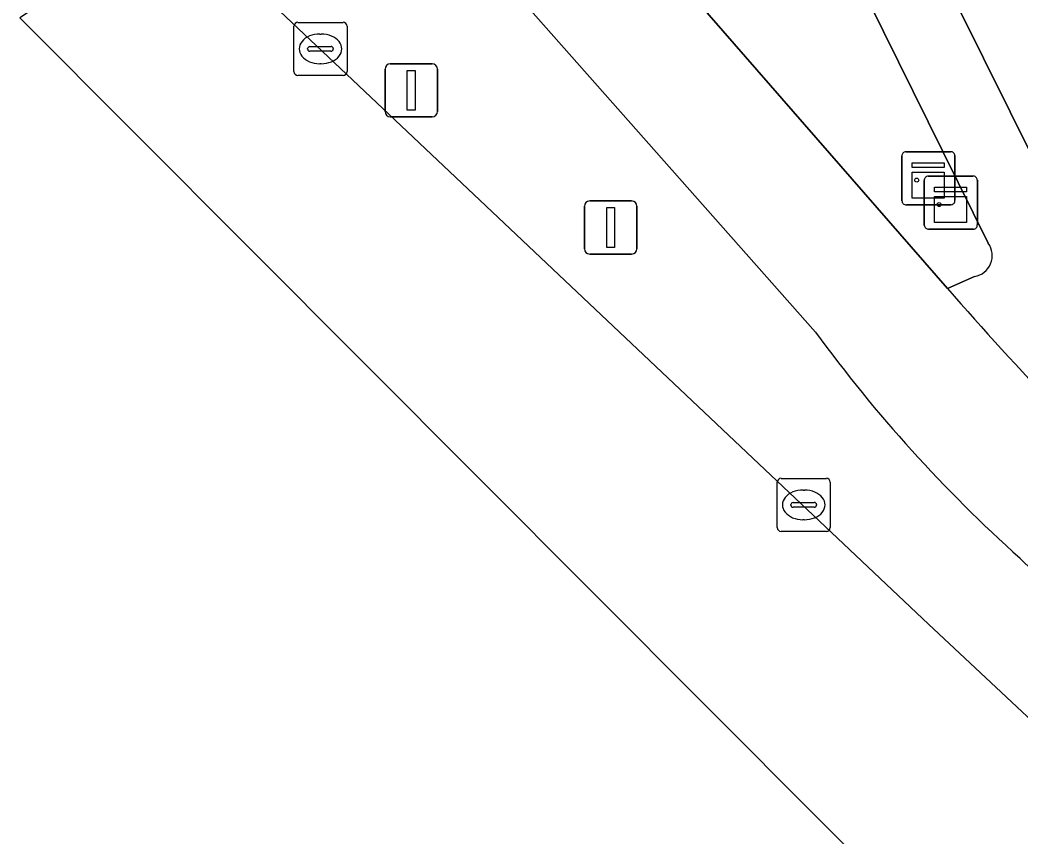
# Model space of a CAD drawing. Extents: x 160663 to 161506, y 382245 to 383291.
# Drawn here: x 160878.6 to 160897.44, y 382894.78 to 382910.17 of the extents above; entities that cross this region are included whole.
import ezdxf

# ---------------------------------------------------------------- set-up
doc = ezdxf.new("R2010")
doc.units = 0
for name, color, linetype in [('IMGEO_Berm_groen', 7, 'Continuous'), ('IMGEO_Fietspad_gesloten', 7, 'Continuous'), ('IMGEO_Groenvoorziening', 7, 'Continuous'), ('IMGEO_Kast', 7, 'Continuous'), ('IMGEO_Kolk', 7, 'Continuous'), ('IMGEO_Lichtmast', 7, 'Continuous'), ('IMGEO_Pand', 7, 'Continuous'), ('IMGEO_Rijbaan_lokaal_gesloten', 7, 'Continuous'), ('IMGEO_Verkeersbordpaal', 7, 'Continuous'), ('IMGEO_Voetpad_open', 7, 'Continuous')]:
    doc.layers.add(name, color=color, linetype=linetype)

msp = doc.modelspace()

# ---------------------------------------------------------------- linework, layer by layer
at = {"layer": 'IMGEO_Berm_groen'}
for points in [[(160893.592, 382904.289), (160884.5, 382914.565)], [(160881.554, 382912.179), (160895.719, 382898.788), (160897.873, 382896.769), (160900.475, 382897.073), (160897.444, 382900.033)]]:
    msp.add_lwpolyline(points, dxfattribs=at)
msp.add_arc((160915.523, 382920.267), 27.134, 216.0755, 228.2194, dxfattribs=at)
at = {"layer": 'IMGEO_Fietspad_gesloten'}
for points in [[(160881.813, 382917.573), (160884.5, 382914.565), (160893.592, 382904.289)], [(160896.079, 382905.113), (160886.242, 382916.396), (160885.578, 382917.541)], [(160897.444, 382900.033), (160900.475, 382897.073), (160914.512, 382883.75), (160916.344, 382882.06), (160925.442, 382873.646), (160928.289, 382870.972)]]:
    msp.add_lwpolyline(points, dxfattribs=at)
for centre, radius, start, end in [((160936.199, 382939.716), 52.98, 220.7772, 227.4124), ((160915.523, 382920.267), 27.134, 216.0755, 228.2194)]:
    msp.add_arc(centre, radius, start, end, dxfattribs=at)
at = {"layer": 'IMGEO_Groenvoorziening'}
for points in [[(160896.846, 382905.964), (160890.64, 382918.522)], [(160886.242, 382916.396), (160896.079, 382905.113), (160896.587, 382905.34)]]:
    msp.add_lwpolyline(points, dxfattribs=at)
msp.add_arc((160896.525, 382905.731), 0.396, 278.9656, 35.9512, dxfattribs=at)
at = {"layer": 'IMGEO_Kast'}
for p, q in [((160895.218, 382906.765), (160895.218, 382907.606)), ((160895.218, 382907.606), (160895.218, 382906.765)), ((160895.293, 382907.69), (160896.134, 382907.69)), ((160896.134, 382907.69), (160895.293, 382907.69)), ((160896.218, 382907.615), (160896.218, 382906.774)), ((160896.218, 382906.774), (160896.218, 382907.615)), ((160895.64, 382906.305), (160895.64, 382907.146)), ((160895.64, 382907.146), (160895.64, 382906.305)), ((160895.715, 382907.23), (160896.556, 382907.23)), ((160896.556, 382907.23), (160895.715, 382907.23)), ((160896.64, 382907.155), (160896.64, 382906.314)), ((160896.64, 382906.314), (160896.64, 382907.155)), ((160896.143, 382906.69), (160895.302, 382906.69)), ((160895.302, 382906.69), (160896.143, 382906.69)), ((160896.565, 382906.23), (160895.724, 382906.23)), ((160895.724, 382906.23), (160896.565, 382906.23))]:
    msp.add_line(p, q, dxfattribs=at)
for points in [[(160895.413, 382907.48), (160896.013, 382907.48), (160896.013, 382907.395), (160895.413, 382907.395), (160895.413, 382907.48)], [(160895.413, 382907.305), (160896.013, 382907.305), (160896.013, 382906.816), (160895.413, 382906.816), (160895.413, 382907.305)], [(160895.835, 382907.02), (160896.435, 382907.02), (160896.435, 382906.935), (160895.835, 382906.935), (160895.835, 382907.02)], [(160895.835, 382906.845), (160896.435, 382906.845), (160896.435, 382906.356), (160895.835, 382906.356), (160895.835, 382906.845)]]:
    msp.add_lwpolyline(points, dxfattribs=at)
for centre in [(160895.497, 382907.154), (160895.919, 382906.694)]:
    msp.add_circle(centre, 0.0377, dxfattribs=at)
for centre, start, end in [((160895.296, 382907.612), 92.4484, 184.2845), ((160895.296, 382907.612), 92.4484, 184.2845), ((160896.14, 382907.612), 2.4484, 94.2845), ((160896.14, 382907.612), 2.4484, 94.2845), ((160895.718, 382907.152), 92.4484, 184.2845), ((160895.718, 382907.152), 92.4484, 184.2845), ((160896.562, 382907.152), 2.4484, 94.2845), ((160896.562, 382907.152), 2.4484, 94.2845), ((160895.296, 382906.768), 182.4484, 274.2845), ((160895.296, 382906.768), 182.4484, 274.2845), ((160896.14, 382906.768), 272.4484, 4.2845), ((160896.14, 382906.768), 272.4484, 4.2845), ((160895.718, 382906.308), 182.4484, 274.2845), ((160895.718, 382906.308), 182.4484, 274.2845), ((160896.562, 382906.308), 272.4484, 4.2845), ((160896.562, 382906.308), 272.4484, 4.2845)]:
    msp.add_arc(centre, 0.0779, start, end, dxfattribs=at)
at = {"layer": 'IMGEO_Kolk'}
for p, q in [((160883.759, 382909.201), (160883.759, 382910.053)), ((160883.834, 382910.127), (160884.686, 382910.127)), ((160884.76, 382910.053), (160884.76, 382909.201)), ((160884.247, 382909.907), (160884.272, 382909.907)), ((160884.018, 382909.621), (160884.018, 382909.633)), ((160884.456, 382909.584), (160884.058, 382909.584)), ((160884.061, 382909.67), (160884.459, 382909.67)), ((160884.502, 382909.633), (160884.502, 382909.621)), ((160884.27, 382909.347), (160884.245, 382909.347)), ((160884.686, 382909.127), (160883.834, 382909.127)), ((160892.942, 382901.535), (160893.794, 382901.535)), ((160892.867, 382900.609), (160892.867, 382901.461)), ((160893.355, 382901.315), (160893.38, 382901.315)), ((160893.868, 382901.461), (160893.868, 382900.609)), ((160893.126, 382901.029), (160893.126, 382901.041)), ((160893.564, 382900.992), (160893.166, 382900.992)), ((160893.169, 382901.078), (160893.567, 382901.078)), ((160893.61, 382901.041), (160893.61, 382901.029)), ((160893.378, 382900.755), (160893.353, 382900.755)), ((160893.794, 382900.535), (160892.942, 382900.535))]:
    msp.add_line(p, q, dxfattribs=at)
for points in [[(160883.759, 382909.201), (160883.759, 382910.053)], [(160883.834, 382910.127), (160884.686, 382910.127)], [(160884.76, 382910.053), (160884.76, 382909.201)], [(160884.686, 382909.127), (160883.834, 382909.127)], [(160892.942, 382901.535), (160893.794, 382901.535)], [(160892.867, 382900.609), (160892.867, 382901.461)], [(160893.868, 382901.461), (160893.868, 382900.609)], [(160893.794, 382900.535), (160892.942, 382900.535)]]:
    msp.add_lwpolyline(points, dxfattribs=at)
for centre, radius, start, end in [((160883.836, 382910.051), 0.0765, 91.552, 178.448), ((160883.836, 382910.051), 0.0765, 91.552, 178.448), ((160884.684, 382910.051), 0.0765, 1.552, 88.448), ((160884.684, 382910.051), 0.0765, 1.552, 88.448), ((160884.058, 382909.63), 0.0403, 85.8775, 175.7526), ((160884.055, 382909.62), 0.0366, 178.938, 274.7102), ((160884.459, 382909.627), 0.043, 264.8664, 352.4533), ((160884.463, 382909.632), 0.0386, 1.7309, 96.639), ((160883.836, 382909.203), 0.0765, 181.552, 268.448), ((160883.836, 382909.203), 0.0765, 181.552, 268.448), ((160884.684, 382909.203), 0.0765, 271.552, 358.448), ((160884.684, 382909.203), 0.0765, 271.552, 358.448), ((160892.944, 382901.459), 0.0765, 91.552, 178.448), ((160892.944, 382901.459), 0.0765, 91.552, 178.448), ((160893.792, 382901.459), 0.0765, 1.552, 88.448), ((160893.792, 382901.459), 0.0765, 1.552, 88.448), ((160893.166, 382901.038), 0.0403, 85.8775, 175.7526), ((160893.163, 382901.028), 0.0366, 178.938, 274.7102), ((160893.567, 382901.035), 0.043, 264.8664, 352.4533), ((160893.571, 382901.04), 0.0386, 1.7309, 96.639), ((160892.944, 382900.611), 0.0765, 181.552, 268.448), ((160892.944, 382900.611), 0.0765, 181.552, 268.448), ((160893.792, 382900.611), 0.0765, 271.552, 358.448), ((160893.792, 382900.611), 0.0765, 271.552, 358.448)]:
    msp.add_arc(centre, radius, start, end, dxfattribs=at)
for centre, major_axis, ratio, start_param, end_param in [((160884.246, 382909.627), (-0.387, 0.002), 0.722429, 4.712389, 7.853982), ((160884.271, 382909.627), (-0.39, 0.002), 0.717154, 1.570796, 4.712389), ((160893.354, 382901.035), (-0.387, 0.002), 0.722429, 4.712389, 7.853982), ((160893.379, 382901.035), (-0.39, 0.002), 0.717154, 1.570796, 4.712389)]:
    msp.add_ellipse(centre, major_axis=major_axis, ratio=ratio, start_param=start_param, end_param=end_param, dxfattribs=at)
at = {"layer": 'IMGEO_Lichtmast'}
for p, q in [((160885.476, 382908.446), (160885.476, 382909.246)), ((160885.476, 382909.246), (160885.476, 382908.446)), ((160885.576, 382909.346), (160886.366, 382909.346)), ((160886.366, 382909.346), (160885.576, 382909.346)), ((160886.466, 382909.246), (160886.466, 382908.446)), ((160886.466, 382908.446), (160886.466, 382909.246)), ((160886.366, 382908.346), (160885.576, 382908.346)), ((160885.576, 382908.346), (160886.366, 382908.346))]:
    msp.add_line(p, q, dxfattribs=at)
msp.add_lwpolyline([(160885.896, 382909.221), (160886.046, 382909.221), (160886.046, 382908.471), (160885.896, 382908.471), (160885.896, 382909.221)], dxfattribs=at)
for centre, start, end in [((160885.576, 382909.246), 90, 180), ((160885.576, 382909.246), 90, 180), ((160886.366, 382909.246), 0, 90), ((160886.366, 382909.246), 360, 90), ((160885.576, 382908.446), 180, 270), ((160885.576, 382908.446), 180, 270), ((160886.366, 382908.446), 270, 0), ((160886.366, 382908.446), 270, 0)]:
    msp.add_arc(centre, 0.1, start, end, dxfattribs=at)
at = {"layer": 'IMGEO_Pand'}
msp.add_lwpolyline([(160902.46, 382924.753), (160892.779, 382920.122), (160892.24, 382918.549), (160898.769, 382905.408), (160901.489, 382906.729), (160901.434, 382906.842), (160899.736, 382910.336), (160902.057, 382911.463), (160900.943, 382913.756), (160903.532, 382915.014), (160905.1, 382911.788), (160907.91, 382913.153), (160906.458, 382916.142), (160906.61, 382916.216)], close=True, dxfattribs=at)
at = {"layer": 'IMGEO_Rijbaan_lokaal_gesloten'}
msp.add_lwpolyline([(160920.419, 382868.265), (160923.962, 382872.219), (160915.373, 382880.325), (160914.415, 382881.173), (160897.873, 382896.769), (160895.719, 382898.788), (160881.554, 382912.179), (160878.596, 382910.215), (160898.025, 382890.727)], close=True, dxfattribs=at)
at = {"layer": 'IMGEO_Verkeersbordpaal'}
for p, q in [((160889.334, 382906.762), (160890.124, 382906.762)), ((160890.124, 382906.762), (160889.334, 382906.762)), ((160889.234, 382905.862), (160889.234, 382906.662)), ((160889.234, 382906.662), (160889.234, 382905.862)), ((160890.224, 382906.662), (160890.224, 382905.862)), ((160890.224, 382905.862), (160890.224, 382906.662)), ((160890.124, 382905.762), (160889.334, 382905.762)), ((160889.334, 382905.762), (160890.124, 382905.762))]:
    msp.add_line(p, q, dxfattribs=at)
msp.add_lwpolyline([(160889.654, 382906.637), (160889.804, 382906.637), (160889.804, 382905.887), (160889.654, 382905.887), (160889.654, 382906.637)], dxfattribs=at)
for centre, start, end in [((160889.334, 382906.662), 90, 180), ((160889.334, 382906.662), 90, 180), ((160890.124, 382906.662), 0, 90), ((160890.124, 382906.662), 360, 90), ((160889.334, 382905.862), 180, 270), ((160889.334, 382905.862), 180, 270), ((160890.124, 382905.862), 270, 0), ((160890.124, 382905.862), 270, 0)]:
    msp.add_arc(centre, 0.1, start, end, dxfattribs=at)
at = {"layer": 'IMGEO_Voetpad_open'}
for points in [[(160920.925, 382883.848), (160910.655, 382893.438), (160910.887, 382893.661), (160909.045, 382895.403), (160900.762, 382902.712), (160899.791, 382903.267), (160898.769, 382905.408), (160892.24, 382918.549), (160892.779, 382920.122), (160889.963, 382918.754)], [(160890.64, 382918.522), (160896.846, 382905.964)], [(160896.587, 382905.34), (160896.079, 382905.113)]]:
    msp.add_lwpolyline(points, dxfattribs=at)
for centre, radius, start, end in [((160896.525, 382905.731), 0.396, 278.9656, 35.9512), ((160936.199, 382939.716), 52.98, 220.7772, 227.4124)]:
    msp.add_arc(centre, radius, start, end, dxfattribs=at)

doc.saveas('drawing.dxf')
